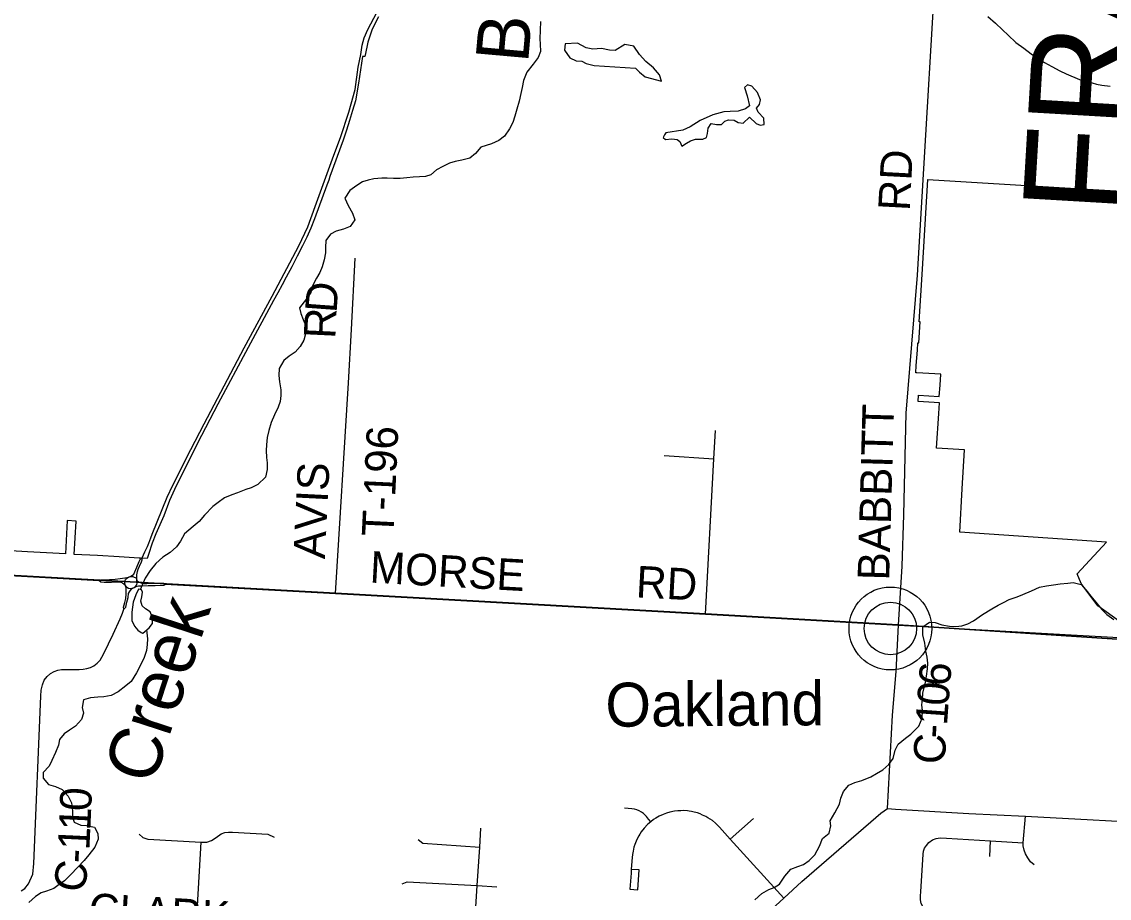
# Model space of a CAD drawing. Extents: x 114604 to 551442, y 316898 to 567001.
# Drawn here: x 260086 to 270407, y 417074 to 425389 of the extents above; entities that cross this region are included whole.
import ezdxf

# ---------------------------------------------------------------- set-up
doc = ezdxf.new("R2010")
doc.units = 0
for name, color, linetype in [('_CIVIL_CONSTRUCTION', 7, 'Continuous'), ('GE_P_Alignment_1000_Cardinal_Points', 7, 'Continuous'), ('GE_P_Alignment_100_Distances', 7, 'Continuous'), ('GE_P_Alignment_100_Stations', 7, 'Continuous'), ('GE_P_Alignment_500_Bearings', 7, 'Continuous'), ('GE_P_Alignment_500_Distances', 7, 'Continuous'), ('GE_X_Alignment', 7, 'Continuous'), ('MT_X_Edge_Line', 7, 'Continuous'), ('PM_P_Cells', 7, 'Continuous'), ('PM_P_CL_Double_Solid', 7, 'Continuous'), ('PM_P_Crosswalk', 7, 'Continuous'), ('PM_P_Stop_Line', 7, 'Continuous'), ('PM_X_Dotted_Line', 7, 'Continuous')]:
    doc.layers.add(name, color=color, linetype=linetype)

msp = doc.modelspace()

# ---------------------------------------------------------------- linework, layer by layer
at = {"layer": 'GE_P_Alignment_1000_Cardinal_Points'}
for p, q in [((263214, 422470), (263250, 423147)), ((266182, 421274), (266654, 421244)), ((266810, 417633), (267031, 417831)), ((269273, 417468), (269280, 417619)), ((264408, 417193), (264596, 417182))]:
    msp.add_line(p, q, dxfattribs=at)
for points in [[(263065, 419966), (263187, 421964), (263214, 422470)], [(266575, 419770), (266654, 421244), (266670, 421510)], [(266055, 417799), (266035, 417825), (266014, 417850), (266003, 417862), (265986, 417878), (265969, 417890), (265946, 417904), (265924, 417912), (265901, 417920), (265875, 417923), (265806, 417927)], [(267318, 417075), (266810, 417633), (266708, 417747), (266692, 417765), (266670, 417786), (266640, 417810), (266620, 417824), (266598, 417837), (266577, 417849), (266548, 417863), (266524, 417873), (266498, 417883), (266468, 417891), (266443, 417896), (266421, 417900), (266404, 417902), (266368, 417905), (266340, 417904), (266312, 417902), (266281, 417899), (266238, 417889), (266206, 417880), (266172, 417868), (266134, 417851), (266105, 417834), (266081, 417820), (266055, 417799), (266023, 417772), (265993, 417737), (265966, 417704), (265952, 417683), (265942, 417666), (265929, 417643), (265916, 417615), (265905, 417585), (265896, 417557), (265888, 417519), (265881, 417488), (265878, 417461), (265871, 417348), (265868, 417310)], [(269693, 417390), (269660, 417419), (269633, 417457), (269613, 417494), (269599, 417531), (269591, 417570), (269589, 417599), (269611, 417851)], [(261789, 417605), (261842, 417607), (261887, 417622), (261930, 417649), (261978, 417684), (262012, 417696), (262047, 417701), (262087, 417702), (262422, 417682), (262481, 417652)], [(264365, 416478), (264408, 417193), (264433, 417559), (264442, 417737)], [(261201, 417680), (261236, 417649), (261283, 417635), (261789, 417605)], [(261801, 416629), (261809, 416818), (261804, 416861), (261786, 416910), (261758, 416965), (261753, 417003), (261789, 417605)], [(263848, 417630), (263893, 417597), (264433, 417559)], [(269011, 416887), (268912, 416892), (268793, 416901), (268761, 416904), (268726, 416913), (268697, 416929), (268664, 416956), (268640, 416988), (268622, 417025), (268616, 417060), (268615, 417096), (268618, 417133), (268640, 417491), (268645, 417519), (268655, 417549), (268671, 417573), (268694, 417602), (268729, 417627), (268763, 417641), (268803, 417648), (268862, 417644), (269280, 417619), (269589, 417599)], [(265868, 417310), (265858, 417159), (265934, 417153), (265947, 417342), (265876, 417346)], [(263696, 417211), (263743, 417229), (264408, 417193)]]:
    msp.add_lwpolyline(points, dxfattribs=at)
at = {"layer": 'GE_P_Alignment_100_Stations'}
for points in [[(263470, 425437), (263413, 425318), (263371, 425197), (263344, 425071), (263342, 425060), (263321, 425061), (263281, 424806), (263252, 424639), (263224, 424546), (263197, 424453), (263169, 424361), (263137, 424267), (263011, 423920), (262999, 423887), (262982, 423840), (262863, 423518), (262828, 423432), (262791, 423347), (262751, 423262), (262699, 423164), (262648, 423065), (262596, 422966), (262556, 422892), (262515, 422818), (262474, 422745), (262233, 422299), (261946, 421761), (261754, 421391), (261620, 421123), (261551, 420986), (261488, 420846), (261433, 420703), (261395, 420617), (261359, 420530), (261325, 420442), (261289, 420335), (261276, 420297), (261214, 420301), (261201, 420301), (261009, 420312), (260806, 420324), (260584, 420336), (260603, 420652), (260518, 420656), (260501, 420341), (260139, 420361), (259703, 420386)], [(270593, 419635), (270299, 419848), (270142, 420060), (270103, 420150), (270382, 420452), (268988, 420546), (269011, 420957), (269032, 421328), (268769, 421343), (268791, 421672), (268797, 421773), (268592, 421787), (268596, 421846), (268794, 421834), (268801, 421940), (268808, 422045), (268580, 422058), (268572, 422058), (268576, 422129), (268581, 422200), (268586, 422273), (268590, 422342), (268600, 422343), (268613, 422541), (268603, 422542), (268635, 423042), (268685, 423893), (270713, 423769)]]:
    msp.add_lwpolyline(points, dxfattribs=at)
at = {"layer": 'GE_P_Alignment_500_Bearings'}
for p, q in [((259158, 420182), (260820, 420088)), ((268406, 419664), (270613, 419541))]:
    msp.add_line(p, q, dxfattribs=at)
for points in [[(268406, 419664), (268442, 420225), (268457, 420711), (268479, 421676), (268587, 422985), (268813, 426764), (268878, 427977), (268914, 428441)], [(261311, 420492), (261324, 420529), (261466, 420878), (261519, 420993), (261689, 421330), (261817, 421573), (262198, 422297), (262463, 422786), (262715, 423262), (262800, 423445), (262871, 423635), (263048, 424123), (263110, 424290), (263189, 424532), (263213, 424612), (263250, 424746), (263280, 424957), (263303, 425080), (263318, 425167), (263335, 425236), (263369, 425315), (263541, 425641)], [(261229, 420304), (261254, 420360), (261278, 420412), (261291, 420443), (261311, 420492)], [(261099, 420120), (261128, 420131), (261148, 420147), (261159, 420169), (261177, 420216), (261199, 420268), (261212, 420294), (261229, 420304)], [(261179, 420089), (261178, 420112), (261179, 420141), (261185, 420172), (261192, 420196), (261204, 420225), (261221, 420264), (261230, 420285), (261229, 420304)], [(260820, 420088), (260835, 420093), (260877, 420095), (260920, 420097), (260973, 420101), (261019, 420106), (261063, 420113), (261099, 420120), (261109, 420123), (261127, 420126), (261141, 420125), (261153, 420121), (261165, 420117), (261175, 420104), (261179, 420089), (261194, 420077), (261225, 420062), (261243, 420060), (261273, 420061), (261335, 420062), (261387, 420063), (261430, 420064), (261446, 420054)], [(260820, 420088), (260835, 420075), (260868, 420071), (260908, 420071), (260939, 420073), (260979, 420075), (261008, 420075), (261026, 420073), (261042, 420065), (261057, 420052), (261069, 420038)], [(261069, 420038), (261067, 420052), (261064, 420065), (261065, 420081), (261070, 420095), (261079, 420108), (261099, 420120)], [(261177, 420050), (261180, 420062), (261179, 420089)], [(261056, 419816), (261050, 419834), (261063, 419881), (261072, 419918), (261077, 419957), (261078, 419988), (261077, 420018), (261069, 420038)], [(261056, 419816), (261072, 419835), (261084, 419882), (261095, 419927), (261100, 419964), (261107, 419982), (261123, 420002), (261135, 420013), (261152, 420023)], [(261069, 420038), (261082, 420026), (261100, 420015), (261120, 420012), (261134, 420014), (261152, 420023)], [(261152, 420023), (261169, 420030), (261193, 420037), (261224, 420038), (261285, 420040), (261351, 420042), (261434, 420044), (261446, 420054)], [(261152, 420023), (261165, 420032), (261176, 420045), (261177, 420050)], [(261446, 420054), (263065, 419966), (266575, 419770), (268406, 419664)], [(261019, 419723), (261043, 419778), (261052, 419808), (261056, 419816)], [(260080, 417145), (260115, 417165), (260150, 417210), (260190, 417303), (260199, 417403), (260267, 418991), (260271, 419049), (260282, 419099), (260300, 419141), (260326, 419178), (260360, 419207), (260392, 419224), (260429, 419236), (260464, 419243), (260510, 419245), (260632, 419245), (260670, 419246), (260703, 419252), (260739, 419263), (260771, 419277), (260802, 419303), (260830, 419333), (260846, 419361), (260865, 419395), (260952, 419580), (261019, 419723)], [(268301, 417925), (268350, 418811), (268386, 419224), (268406, 419664)], [(267318, 417075), (267490, 417232), (268144, 417797), (268238, 417882), (268301, 417925)], [(268301, 417925), (268379, 417920), (269075, 417878), (269611, 417851), (271012, 417777)], [(265512, 416407), (266222, 416374), (266453, 416372), (266512, 416371), (266561, 416400), (266725, 416531), (267318, 417075)]]:
    msp.add_lwpolyline(points, dxfattribs=at)
at = {"layer": 'GE_P_Alignment_500_Distances'}
for points in [[(247267, 420803), (249361, 420702), (249562, 420692), (249713, 420689), (250234, 420661), (250350, 420655), (250449, 420650), (251011, 420620), (252007, 420561), (254332, 420447), (254486, 420440), (254539, 420437), (254920, 420420), (255459, 420396), (259157, 420184), (261172, 420071), (263064, 419969), (266574, 419773), (268405, 419666), (271111, 419492), (271011, 417780), (270951, 416803)], [(271111, 419492), (268405, 419666), (266574, 419773), (263064, 419969), (261172, 420071), (259157, 420184), (255459, 420396), (254920, 420420), (254539, 420437), (254486, 420440), (254332, 420447), (252007, 420561), (251011, 420620), (250449, 420650), (250350, 420655), (250234, 420661), (249713, 420689), (249562, 420692), (249361, 420702), (247267, 420803)]]:
    msp.add_lwpolyline(points, dxfattribs=at)
at = {"layer": 'GE_X_Alignment'}
for radius in [393, 249]:
    msp.add_circle((268330, 419633), radius, dxfattribs=at)
at = {"layer": 'MT_X_Edge_Line'}
for points in [[(265912, 424949), (265948, 424911), (266004, 424867), (266156, 424827), (266138, 424885), (266080, 424953), (266008, 425013), (265949, 425079), (265895, 425159), (265809, 425175), (265719, 425117), (265663, 425119), (265587, 425137), (265507, 425129), (265442, 425141), (265360, 425187), (265244, 425181), (265236, 425120), (265286, 425046), (265348, 425020), (265400, 425014), (265443, 424992), (265517, 424973)], [(265517, 424973), (265912, 424949)], [(266199, 424334), (266185, 424318), (266173, 424292), (266195, 424272), (266257, 424278), (266307, 424272), (266333, 424252), (266349, 424210), (266395, 424236), (266433, 424260), (266479, 424276), (266507, 424276), (266549, 424276), (266586, 424290), (266595, 424329), (266599, 424381), (266629, 424423), (266680, 424415), (266726, 424415), (266760, 424447), (266794, 424459), (266848, 424457), (266886, 424433), (266934, 424427), (266992, 424483), (267056, 424425), (267094, 424407), (267132, 424415), (267130, 424474), (267074, 424532), (267060, 424570), (267088, 424604), (267098, 424648), (267068, 424718), (267014, 424778), (266974, 424790), (266944, 424766), (266970, 424686), (266992, 424592), (266954, 424564), (266886, 424541), (266810, 424539), (266748, 424535), (266645, 424507), (266525, 424451), (266429, 424393), (266359, 424362)], [(266359, 424362), (266199, 424334)], [(261296, 419640), (261326, 419680), (261328, 419734), (261303, 419790), (261261, 419820), (261227, 419848), (261217, 419893), (261225, 419933), (261231, 419977), (261223, 419999), (261195, 420005), (261167, 419953), (261143, 419884), (261129, 419788), (261131, 419710), (261155, 419654), (261189, 419618), (261220, 419594)], [(261220, 419594), (261232, 419589), (261235, 419589), (261296, 419640)]]:
    msp.add_lwpolyline(points, dxfattribs=at)
at = {"layer": 'PM_P_Cells'}
for points in [[(265009, 425391), (265005, 425311), (265003, 425228), (265005, 425176), (265008, 425108), (264986, 425050), (264938, 424988), (264880, 424912), (264848, 424831), (264836, 424767), (264822, 424709), (264806, 424635), (264786, 424561), (264764, 424493), (264746, 424432), (264716, 424372), (264668, 424304), (264614, 424264), (264544, 424232), (264493, 424214), (264443, 424198), (264391, 424139), (264339, 424095), (264263, 424075), (264199, 424063), (264145, 424047), (264081, 424017), (264023, 423983), (263969, 423938), (263917, 423922), (263862, 423918), (263800, 423914), (263742, 423910), (263676, 423902), (263614, 423902), (263554, 423906), (263502, 423904), (263426, 423900), (263374, 423887), (263321, 423869), (263267, 423835), (263199, 423789), (263153, 423715), (263183, 423645), (263226, 423573), (263246, 423511), (263202, 423448), (263140, 423422), (263071, 423402), (263015, 423374), (262971, 423314)], [(269256, 425440), (269326, 425376), (269394, 425312), (269448, 425262), (269520, 425192), (269597, 425138), (269667, 425086), (269735, 425038), (269791, 425004), (269863, 424966), (269939, 424924), (269998, 424896), (270124, 424842), (270204, 424824), (270286, 424798), (270338, 424787), (270415, 424777)], [(262971, 423314), (262969, 423248), (262967, 423196), (262955, 423129), (262938, 423063), (262916, 423011), (262882, 422955), (262846, 422883), (262828, 422821), (262788, 422760), (262721, 422674), (262736, 422622), (262756, 422566), (262780, 422510), (262784, 422454), (262764, 422368), (262728, 422307), (262680, 422253), (262624, 422217), (262572, 422175), (262528, 422101), (262526, 422033), (262532, 421974), (262544, 421898), (262544, 421844), (262538, 421788), (262520, 421732), (262486, 421660), (262452, 421586), (262430, 421511), (262416, 421445), (262408, 421375), (262406, 421323), (262410, 421255), (262414, 421203), (262416, 421141), (262398, 421068), (262326, 420998), (262264, 420968), (262214, 420952), (262134, 420920), (262078, 420902), (262010, 420874), (261950, 420827), (261898, 420789), (261820, 420709), (261768, 420649), (261712, 420599), (261631, 420530), (261591, 420462), (261555, 420408), (261495, 420354), (261425, 420308), (261359, 420249), (261305, 420183), (261257, 420109), (261211, 420001)], [(267042, 417060), (267110, 417120), (267176, 417155), (267228, 417177), (267278, 417207), (267328, 417283), (267386, 417349), (267452, 417375), (267506, 417395), (267560, 417432), (267612, 417484), (267656, 417568), (267684, 417640), (267748, 417690), (267766, 417759), (267758, 417809), (267804, 417883), (267846, 417967), (267860, 418023), (267886, 418085), (267936, 418146), (267992, 418172), (268059, 418192), (268143, 418224), (268199, 418258), (268257, 418292), (268315, 418344), (268355, 418399), (268375, 418479), (268403, 418535), (268473, 418593), (268523, 418631), (268601, 418706), (268631, 418782), (268635, 418856), (268627, 418908), (268633, 418958), (268639, 419020), (268663, 419124), (268673, 419179), (268683, 419249), (268685, 419305), (268679, 419361), (268667, 419417), (268656, 419493), (268638, 419573), (268638, 419647), (268700, 419694), (268754, 419690), (268817, 419668), (268891, 419654), (268951, 419652), (269009, 419658), (269065, 419678), (269117, 419704), (269203, 419764), (269291, 419819), (269353, 419853), (269404, 419881), (269458, 419907), (269532, 419933), (269586, 419955), (269668, 419989), (269744, 420024), (269810, 420038), (269878, 420048), (269942, 420056), (270015, 420064), (270065, 420070), (270139, 420050), (270185, 420000), (270233, 419938), (270293, 419866), (270337, 419814), (270384, 419764), (270450, 419718)], [(261271, 419619), (261278, 419534), (261276, 419482), (261270, 419424), (261248, 419359), (261214, 419285), (261176, 419213), (261124, 419131), (261074, 419089), (261002, 419033), (260934, 418996), (260865, 418984), (260807, 418980), (260739, 418974), (260671, 418956), (260659, 418884), (260671, 418830), (260653, 418768), (260595, 418707), (260539, 418669), (260489, 418633), (260445, 418579), (260433, 418525), (260405, 418457), (260371, 418380), (260347, 418328), (260289, 418266), (260289, 418212), (260341, 418154), (260407, 418134), (260469, 418104), (260526, 418042), (260558, 417980), (260566, 417902), (260568, 417844), (260582, 417794), (260648, 417766), (260700, 417764), (260776, 417748), (260809, 417688), (260811, 417634), (260779, 417557), (260721, 417485), (260679, 417431), (260614, 417365), (260552, 417299), (260490, 417240), (260440, 417204), (260390, 417166), (260322, 417140), (260270, 417126), (260216, 417090), (260154, 417034)]]:
    msp.add_lwpolyline(points, dxfattribs=at)
at = {"layer": 'PM_X_Dotted_Line'}
msp.add_line((268330, 419633), (268330, 419633), dxfattribs=at)

# ---------------------------------------------------------------- texts
at = {"layer": '_CIVIL_CONSTRUCTION'}
msp.add_text('Oakland', height=417, rotation=0.4157, dxfattribs=at).set_placement((265626, 418700))
at = {"layer": 'GE_P_Alignment_100_Distances'}
msp.add_text('FRANKLIN COUNTY', height=1000.05, rotation=86.6433, dxfattribs=at).set_placement((270582, 423547))
at = {"layer": 'PM_P_CL_Double_Solid'}
for s, rotation, p in [('RD', 86.9624, (268513, 423590)), ('BABBITT', 88.3647, (268318, 420086)), ('MORSE', 356.814, (263384, 420069)), ('RD', 356.9624, (265910, 419929)), ('6', 85.7793, (268896, 419080)), ('0', 84.9853, (268879, 418891)), ('1', 85.962, (268867, 418708)), ('-', 86.6661, (268859, 418586)), ('C', 86.9753, (268846, 418340)), ('0', 87.5026, (260744, 417896)), ('1', 87.4621, (260736, 417711)), ('1', 87.3124, (260727, 417525)), ('-', 87.7839, (260723, 417403)), ('C', 79.7654, (260674, 417115)), ('CLARK', 356.5636, (260714, 416824))]:
    msp.add_text(s, height=300, rotation=rotation, dxfattribs=at).set_placement(p)
at = {"layer": 'PM_P_Crosswalk'}
for s, rotation, p in [('D', 85.8353, (263073, 422622)), ('R', 87.3034, (263061, 422378)), ('T-196', 87.3297, (263612, 420501)), ('AVIS', 87.1699, (262962, 420289))]:
    msp.add_text(s, height=300, rotation=rotation, dxfattribs=at).set_placement(p)
at = {"layer": 'PM_P_Stop_Line'}
for s, rotation, p in [('Blacklick', 84.8962, (264890, 424990)), ('Creek', 71.9409, (261332, 418133))]:
    msp.add_text(s, height=500.1, rotation=rotation, dxfattribs=at).set_placement(p)

doc.saveas('drawing.dxf')
